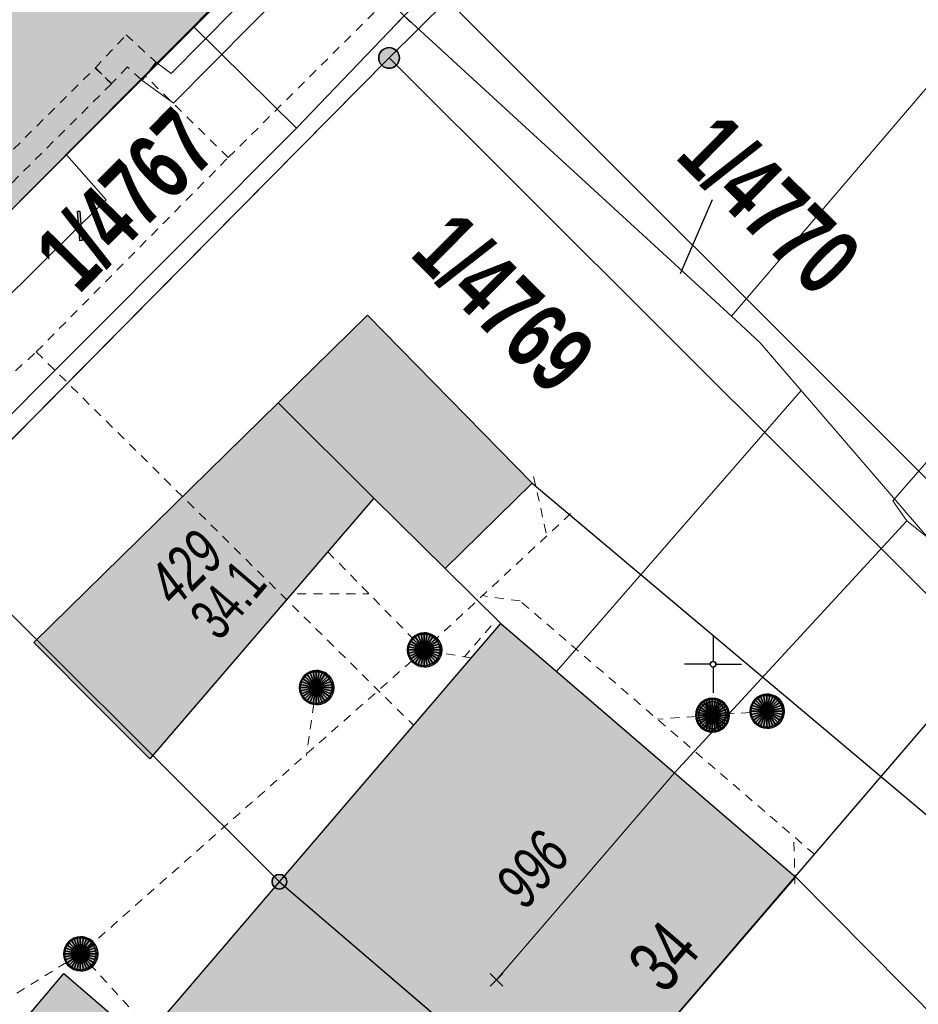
# Model space of a CAD drawing. Header units: metres. Extents: x 2695560 to 2696939, y 1260491 to 1262050.
# Tile 324 of 656: x 2695936 to 2695955, y 1260967 to 1260989. Entities that reach past the tile are written whole.
import ezdxf

# ---------------------------------------------------------------- set-up
doc = ezdxf.new("R2010")
doc.units = ezdxf.units.M
doc.linetypes.add('AUSGEZOGEN', pattern=[0])
doc.linetypes.add('VERDECKT2_S2', pattern=[0.36, 0.2, -0.16])
for name, color, linetype in [('XR$1$AV_Gebäudeflächen (BB)', 7, 'AUSGEZOGEN'), ('XR$1$AV_Grenzpunkte', 7, 'AUSGEZOGEN'), ('XR$1$AV_Grundstück-Nr.', 7, 'AUSGEZOGEN'), ('XR$1$AV_Haus-Nr.', 7, 'AUSGEZOGEN'), ('XR$1$AV_Hinweislinien', 7, 'AUSGEZOGEN'), ('XR$1$AV_Koordinatennetzpunkte', 7, 'AUSGEZOGEN'), ('XR$1$AV_Linien (BB)', 7, 'AUSGEZOGEN'), ('XR$1$AV_Linien (EO)', 7, 'AUSGEZOGEN'), ('XR$1$AV_Versicherung-Nr.', 7, 'AUSGEZOGEN'), ('XR$1$AW_LK_Schachtdeckel', 24, 'AUSGEZOGEN'), ('XR$1$GA_LK_Rohrleitungsteil', 32, 'AUSGEZOGEN'), ('XR$1$Liegenschaftsgrenzen', 7, 'AUSGEZOGEN'), ('XR$1$PFAV', 255, 'AUSGEZOGEN'), ('XR$1$PFAW', 255, 'AUSGEZOGEN'), ('XR$1$RP_Abstandslinie', 7, 'AUSGEZOGEN')]:
    doc.layers.add(name, color=color, linetype=linetype)
for name, color, linetype, lineweight in [('XR$2$ABW-Linie-R-ungenau', 4, 'VERDECKT2_S2', 18), ('XR$2$ABW-Punkt', 6, 'AUSGEZOGEN', 18), ('XR$2$ELE-LinieFlaeche-genau', 1, 'AUSGEZOGEN', 18), ('XR$2$ELE-LinieFlaeche-ungenau', 1, 'VERDECKT2_S2', 18), ('XR$2$GAS-Linie-genau', 12, 'AUSGEZOGEN', 18), ('XR$2$KOM-Linie-U-genau', 91, 'AUSGEZOGEN', 18), ('XR$2$KOM-Punkt-U', 91, 'AUSGEZOGEN', 18), ('XR$2$WAS-Linie-ungenau', 5, 'VERDECKT2_S2', 18)]:
    doc.layers.add(name, color=color, linetype=linetype, lineweight=lineweight)
doc.styles.add('ARIAL', font='arial.ttf')

# ---------------------------------------------------------------- blocks, each defined once
blk = doc.blocks.new('COMPLEXOBJECT_638')
at = {"layer": 'XR$1$AV_Linien (BB)', "color": 7, "linetype": 'AUSGEZOGEN', "transparency": 33554687}
blk.add_lwpolyline([(5924.23, 10969.53), (5925.451, 10968.325), (5939.18, 10954.78)], dxfattribs=at)
blk.add_arc((5942.333, 10957.989), 4.499, 225.5093, 319.037, dxfattribs=at)
blk = doc.blocks.new('COMPLEXOBJECT_1246')
at = {"layer": 'XR$1$Liegenschaftsgrenzen', "color": 7, "linetype": 'AUSGEZOGEN', "transparency": 33554687}
blk.add_line((5924.23, 10969.53), (5939.18, 10954.78), dxfattribs=at)
blk.add_arc((5942.333, 10957.989), 4.499, 225.5093, 319.037, dxfattribs=at)
blk = doc.blocks.new('BAV15')
at = {"layer": 'XR$1$PFAV', "transparency": 33554687}
blk.add_hatch(color=7, dxfattribs=at).paths.add_polyline_path([(0.5, 0), (0.49, 0.101), (0.459, 0.197), (0.41, 0.286), (0.344, 0.362), (0.264, 0.424), (0.174, 0.469), (0.076, 0.494), (-0.025, 0.499), (-0.125, 0.484), (-0.22, 0.449), (-0.306, 0.395), (-0.379, 0.326), (-0.437, 0.243), (-0.477, 0.15), (-0.497, 0.051), (-0.497, -0.051), (-0.477, -0.15), (-0.437, -0.243), (-0.379, -0.326), (-0.306, -0.395), (-0.22, -0.449), (-0.125, -0.484), (-0.025, -0.499), (0.076, -0.494), (0.174, -0.469), (0.264, -0.424), (0.344, -0.362), (0.41, -0.286), (0.459, -0.197), (0.49, -0.101)])
at = {"color": 7, "transparency": 33554687}
for start, end in [(90, 270), (270, 90)]:
    blk.add_arc((0, 0), 0.5, start, end, dxfattribs=at)
at = {"layer": 'XR$1$PFAV', "transparency": 33554687}
blk.add_circle((0, 0), 0.5, dxfattribs=at)
blk = doc.blocks.new('BAV2041')
at = {"color": 7, "transparency": 33554687}
for p, q in [((0, 0.5), (0, 0.05)), ((-0.05, 0), (-0.5, 0)), ((0.05, 0), (0.5, 0)), ((0, -0.05), (0, -0.5))]:
    blk.add_line(p, q, dxfattribs=at)
blk.add_circle((0, 0), 0.05, dxfattribs=at)
for start, end in [(90, 270), (270, 90)]:
    blk.add_arc((0, 0), 0.05, start, end, dxfattribs=at)
blk = doc.blocks.new('BAW2082')
at = {"layer": 'XR$1$PFAW', "transparency": 33554687}
blk.add_hatch(color=7, dxfattribs=at).paths.add_polyline_path([(0.509, -0.003), (0.499, 0.098), (0.469, 0.194), (0.42, 0.283), (0.354, 0.359), (0.274, 0.421), (0.183, 0.466), (0.085, 0.491), (-0.016, 0.496), (-0.116, 0.481), (-0.211, 0.446), (-0.297, 0.392), (-0.37, 0.323), (-0.428, 0.24), (-0.468, 0.147), (-0.488, 0.047), (-0.488, -0.054), (-0.468, -0.153), (-0.428, -0.246), (-0.37, -0.329), (-0.297, -0.398), (-0.211, -0.452), (-0.116, -0.487), (-0.016, -0.502), (0.085, -0.497), (0.183, -0.472), (0.274, -0.427), (0.354, -0.366), (0.42, -0.289), (0.469, -0.2), (0.499, -0.104)])
at = {"transparency": 33554687}
for start, end in [(91.1948, 268.8052), (268.8052, 91.1948)]:
    blk.add_arc((0.01, 0), 0.5, start, end, dxfattribs=at)
at = {"layer": 'XR$1$PFAW', "transparency": 33554687}
blk.add_circle((0.009, -0.003), 0.5, dxfattribs=at)
blk = doc.blocks.new('BAW2090')
at = {"layer": 'XR$1$PFAW', "lineweight": 25, "transparency": 33554687}
blk.add_hatch(color=7, dxfattribs=at).paths.add_polyline_path([(0.5, 0), (0.49, 0.101), (0.459, 0.197), (0.41, 0.286), (0.344, 0.362), (0.264, 0.424), (0.174, 0.469), (0.076, 0.494), (-0.025, 0.499), (-0.125, 0.484), (-0.22, 0.449), (-0.306, 0.395), (-0.379, 0.326), (-0.437, 0.243), (-0.477, 0.15), (-0.497, 0.051), (-0.497, -0.051), (-0.477, -0.15), (-0.437, -0.243), (-0.379, -0.326), (-0.306, -0.395), (-0.22, -0.449), (-0.125, -0.484), (-0.025, -0.499), (0.076, -0.494), (0.174, -0.469), (0.264, -0.424), (0.344, -0.362), (0.41, -0.286), (0.459, -0.197), (0.49, -0.101)])
at = {"lineweight": 25, "transparency": 33554687}
for p, q in [((-0.177, 0.468), (-0.177, -0.468)), ((0.179, 0.467), (0.177, -0.468))]:
    blk.add_line(p, q, dxfattribs=at)
for start, end in [(90, 180), (0, 90), (180, 270), (270, 0)]:
    blk.add_arc((0, 0), 0.5, start, end, dxfattribs=at)
blk = doc.blocks.new('BGA2013')
at = {"transparency": 33554687}
blk.add_hatch(color=36, dxfattribs=at).paths.add_polyline_path([(-0.291, -0.409), (0.352, 0.357), (0.291, 0.409), (-0.352, -0.357)])
at = {"color": 32, "transparency": 33554687}
blk.add_lwpolyline([(-0.291, -0.409), (-0.352, -0.357), (0.291, 0.409), (0.352, 0.357), (-0.291, -0.409)], close=True, dxfattribs=at)
blk = doc.blocks.new('KOM-UNBEKANNT-U')
at = {"layer": 'XR$2$KOM-Punkt-U', "linetype": 'AUSGEZOGEN', "lineweight": 20, "transparency": 33554687}
for p, q in [((0, 0, 2500), (-141, 141, 2500)), ((-141, -141, 2500), (0, 0, 2500)), ((0, 0, 2500), (141, 141, 2500)), ((141, -141, 2500), (0, 0, 2500))]:
    blk.add_line(p, q, dxfattribs=at)
blk = doc.blocks.new('ABW-NORMSCHACHT_WEITERE')
at = {"layer": 'XR$2$ABW-Punkt', "linetype": 'AUSGEZOGEN', "lineweight": 25, "transparency": 33554687}
for points in [[(-196, 39, 2500), (0, 0, 2500), (-200, 0, 2500)], [(-196, 39), (0, 0), (-200, 0)], [(-196, 39, 2500), (-196, 39), (-200, 0), (-200, 0, 2500)], [(-200, 0, 2500), (0, 0, 2500), (-196, -39, 2500)], [(-200, 0), (0, 0), (-196, -39)], [(-185, 77, 2500), (0, 0, 2500), (-196, 39, 2500)], [(-185, 77), (0, 0), (-196, 39)], [(-185, 77, 2500), (-185, 77), (-196, 39), (-196, 39, 2500)], [(-196, -39, 2500), (0, 0, 2500), (-185, -77, 2500)], [(-196, -39), (0, 0), (-185, -77)], [(-166, 111, 2500), (0, 0, 2500), (-185, 77, 2500)], [(-166, 111), (0, 0), (-185, 77)], [(-166, 111, 2500), (-166, 111), (-185, 77), (-185, 77, 2500)], [(-185, -77, 2500), (0, 0, 2500), (-166, -111, 2500)], [(-185, -77), (0, 0), (-166, -111)], [(-141, 141, 2500), (0, 0, 2500), (-166, 111, 2500)], [(-141, 141), (0, 0), (-166, 111)], [(-141, 141, 2500), (-141, 141), (-166, 111), (-166, 111, 2500)], [(-166, -111, 2500), (0, 0, 2500), (-141, -141, 2500)], [(-166, -111), (0, 0), (-141, -141)], [(-111, 166, 2500), (0, 0, 2500), (-141, 141, 2500)], [(-111, 166), (0, 0), (-141, 141)], [(-111, 166, 2500), (-111, 166), (-141, 141), (-141, 141, 2500)], [(-141, -141, 2500), (0, 0, 2500), (-111, -166, 2500)], [(-141, -141), (0, 0), (-111, -166)], [(-77, 185, 2500), (0, 0, 2500), (-111, 166, 2500)], [(-77, 185), (0, 0), (-111, 166)], [(-77, 185, 2500), (-77, 185), (-111, 166), (-111, 166, 2500)], [(-111, -166, 2500), (0, 0, 2500), (-77, -185, 2500)], [(-111, -166), (0, 0), (-77, -185)], [(-39, 196, 2500), (0, 0, 2500), (-77, 185, 2500)], [(-39, 196), (0, 0), (-77, 185)], [(-39, 196, 2500), (-39, 196), (-77, 185), (-77, 185, 2500)], [(-77, -185, 2500), (0, 0, 2500), (-39, -196, 2500)], [(-77, -185), (0, 0), (-39, -196)], [(0, 200, 2500), (0, 0, 2500), (-39, 196, 2500)], [(0, 200), (0, 0), (-39, 196)], [(0, 200, 2500), (0, 200), (-39, 196), (-39, 196, 2500)], [(-39, -196, 2500), (0, 0, 2500), (0, -200, 2500)], [(-39, -196), (0, 0), (0, -200)], [(39, 196, 2500), (0, 0, 2500), (0, 200, 2500)], [(39, 196), (0, 0), (0, 200)], [(39, 196, 2500), (39, 196), (0, 200), (0, 200, 2500)], [(77, 185, 2500), (0, 0, 2500), (39, 196, 2500)], [(77, 185), (0, 0), (39, 196)], [(111, 166, 2500), (0, 0, 2500), (77, 185, 2500)], [(111, 166), (0, 0), (77, 185)], [(141, 141, 2500), (0, 0, 2500), (111, 166, 2500)], [(141, 141), (0, 0), (111, 166)], [(166, 111, 2500), (0, 0, 2500), (141, 141, 2500)], [(166, 111), (0, 0), (141, 141)], [(185, 77, 2500), (0, 0, 2500), (166, 111, 2500)], [(185, 77), (0, 0), (166, 111)], [(196, 39, 2500), (0, 0, 2500), (185, 77, 2500)], [(196, 39), (0, 0), (185, 77)], [(200, 0, 2500), (0, 0, 2500), (196, 39, 2500)], [(200, 0), (0, 0), (196, 39)], [(0, -200, 2500), (0, 0, 2500), (39, -196, 2500)], [(39, -196, 2500), (0, 0, 2500), (77, -185, 2500)], [(77, -185, 2500), (0, 0, 2500), (111, -166, 2500)], [(111, -166, 2500), (0, 0, 2500), (141, -141, 2500)], [(141, -141, 2500), (0, 0, 2500), (166, -111, 2500)], [(166, -111, 2500), (0, 0, 2500), (185, -77, 2500)], [(185, -77, 2500), (0, 0, 2500), (196, -39, 2500)], [(196, -39, 2500), (0, 0, 2500), (200, 0, 2500)], [(0, -200), (0, 0), (39, -196)], [(39, -196), (0, 0), (77, -185)], [(77, -185), (0, 0), (111, -166)], [(111, -166), (0, 0), (141, -141)], [(141, -141), (0, 0), (166, -111)], [(166, -111), (0, 0), (185, -77)], [(185, -77), (0, 0), (196, -39)], [(196, -39), (0, 0), (200, 0)], [(77, 185, 2500), (77, 185), (39, 196), (39, 196, 2500)], [(111, 166, 2500), (111, 166), (77, 185), (77, 185, 2500)], [(141, 141, 2500), (141, 141), (111, 166), (111, 166, 2500)], [(166, 111, 2500), (166, 111), (141, 141), (141, 141, 2500)], [(185, 77, 2500), (185, 77), (166, 111), (166, 111, 2500)], [(196, 39, 2500), (196, 39), (185, 77), (185, 77, 2500)], [(200, 0, 2500), (200, 0), (196, 39), (196, 39, 2500)], [(-200, 0, 2500), (-200, 0), (-196, -39), (-196, -39, 2500)], [(-196, -39, 2500), (-196, -39), (-185, -77), (-185, -77, 2500)], [(-185, -77, 2500), (-185, -77), (-166, -111), (-166, -111, 2500)], [(-166, -111, 2500), (-166, -111), (-141, -141), (-141, -141, 2500)], [(-141, -141, 2500), (-141, -141), (-111, -166), (-111, -166, 2500)], [(-111, -166, 2500), (-111, -166), (-77, -185), (-77, -185, 2500)], [(-77, -185, 2500), (-77, -185), (-39, -196), (-39, -196, 2500)], [(-39, -196, 2500), (-39, -196), (0, -200), (0, -200, 2500)], [(0, -200, 2500), (0, -200), (39, -196), (39, -196, 2500)], [(39, -196, 2500), (39, -196), (77, -185), (77, -185, 2500)], [(77, -185, 2500), (77, -185), (111, -166), (111, -166, 2500)], [(111, -166, 2500), (111, -166), (141, -141), (141, -141, 2500)], [(141, -141, 2500), (141, -141), (166, -111), (166, -111, 2500)], [(166, -111, 2500), (166, -111), (185, -77), (185, -77, 2500)], [(185, -77, 2500), (185, -77), (196, -39), (196, -39, 2500)], [(196, -39, 2500), (196, -39), (200, 0), (200, 0, 2500)]]:
    blk.add_3dface(points, dxfattribs=at)
blk = doc.blocks.new('ABW-KONTROLLSCHACHT')
at = {"layer": 'XR$2$ABW-Punkt', "linetype": 'AUSGEZOGEN', "lineweight": 25, "transparency": 33554687}
for points in [[(-247, 247, 2500), (0, 0, 2500), (-291, 194, 2500)], [(-247, 247), (0, 0), (-291, 194)], [(-247, 247, 2500), (-247, 247), (-291, 194), (-291, 194, 2500)], [(-194, 291, 2500), (0, 0, 2500), (-247, 247, 2500)], [(-194, 291), (0, 0), (-247, 247)], [(-194, 291, 2500), (-194, 291), (-247, 247), (-247, 247, 2500)], [(-134, 323, 2500), (0, 0, 2500), (-194, 291, 2500)], [(-134, 323), (0, 0), (-194, 291)], [(-134, 323, 2500), (-134, 323), (-194, 291), (-194, 291, 2500)], [(-68, 343, 2500), (0, 0, 2500), (-134, 323, 2500)], [(-68, 343), (0, 0), (-134, 323)], [(-68, 343, 2500), (-68, 343), (-134, 323), (-134, 323, 2500)], [(0, 350, 2500), (0, 0, 2500), (-68, 343, 2500)], [(0, 350), (0, 0), (-68, 343)], [(0, 350, 2500), (0, 350), (-68, 343), (-68, 343, 2500)], [(68, 343, 2500), (0, 0, 2500), (0, 350, 2500)], [(68, 343), (0, 0), (0, 350)], [(68, 343, 2500), (68, 343), (0, 350), (0, 350, 2500)], [(134, 323, 2500), (0, 0, 2500), (68, 343, 2500)], [(134, 323), (0, 0), (68, 343)], [(194, 291, 2500), (0, 0, 2500), (134, 323, 2500)], [(194, 291), (0, 0), (134, 323)], [(247, 247, 2500), (0, 0, 2500), (194, 291, 2500)], [(247, 247), (0, 0), (194, 291)], [(291, 194, 2500), (0, 0, 2500), (247, 247, 2500)], [(291, 194), (0, 0), (247, 247)], [(134, 323, 2500), (134, 323), (68, 343), (68, 343, 2500)], [(194, 291, 2500), (194, 291), (134, 323), (134, 323, 2500)], [(247, 247, 2500), (247, 247), (194, 291), (194, 291, 2500)], [(291, 194, 2500), (291, 194), (247, 247), (247, 247, 2500)], [(-343, 68, 2500), (0, 0, 2500), (-350, 0, 2500)], [(-343, 68), (0, 0), (-350, 0)], [(-343, 68, 2500), (-343, 68), (-350, 0), (-350, 0, 2500)], [(-350, 0, 2500), (0, 0, 2500), (-343, -68, 2500)], [(-350, 0), (0, 0), (-343, -68)], [(-323, 134, 2500), (0, 0, 2500), (-343, 68, 2500)], [(-323, 134), (0, 0), (-343, 68)], [(-323, 134, 2500), (-323, 134), (-343, 68), (-343, 68, 2500)], [(-343, -68, 2500), (0, 0, 2500), (-323, -134, 2500)], [(-343, -68), (0, 0), (-323, -134)], [(-291, 194, 2500), (0, 0, 2500), (-323, 134, 2500)], [(-291, 194), (0, 0), (-323, 134)], [(-291, 194, 2500), (-291, 194), (-323, 134), (-323, 134, 2500)], [(-323, -134, 2500), (0, 0, 2500), (-291, -194, 2500)], [(-323, -134), (0, 0), (-291, -194)], [(-291, -194, 2500), (0, 0, 2500), (-247, -247, 2500)], [(-291, -194), (0, 0), (-247, -247)], [(-247, -247, 2500), (0, 0, 2500), (-194, -291, 2500)], [(-247, -247), (0, 0), (-194, -291)], [(-194, -291, 2500), (0, 0, 2500), (-134, -323, 2500)], [(-194, -291), (0, 0), (-134, -323)], [(-134, -323, 2500), (0, 0, 2500), (-68, -343, 2500)], [(-134, -323), (0, 0), (-68, -343)], [(-68, -343, 2500), (0, 0, 2500), (0, -350, 2500)], [(-68, -343), (0, 0), (0, -350)], [(323, 134, 2500), (0, 0, 2500), (291, 194, 2500)], [(323, 134), (0, 0), (291, 194)], [(343, 68, 2500), (0, 0, 2500), (323, 134, 2500)], [(343, 68), (0, 0), (323, 134)], [(350, 0, 2500), (0, 0, 2500), (343, 68, 2500)], [(350, 0), (0, 0), (343, 68)], [(0, -350, 2500), (0, 0, 2500), (68, -343, 2500)], [(68, -343, 2500), (0, 0, 2500), (134, -323, 2500)], [(134, -323, 2500), (0, 0, 2500), (194, -291, 2500)], [(194, -291, 2500), (0, 0, 2500), (247, -247, 2500)], [(247, -247, 2500), (0, 0, 2500), (291, -194, 2500)], [(291, -194, 2500), (0, 0, 2500), (323, -134, 2500)], [(323, -134, 2500), (0, 0, 2500), (343, -68, 2500)], [(343, -68, 2500), (0, 0, 2500), (350, 0, 2500)], [(0, -350), (0, 0), (68, -343)], [(68, -343), (0, 0), (134, -323)], [(134, -323), (0, 0), (194, -291)], [(194, -291), (0, 0), (247, -247)], [(247, -247), (0, 0), (291, -194)], [(291, -194), (0, 0), (323, -134)], [(323, -134), (0, 0), (343, -68)], [(343, -68), (0, 0), (350, 0)], [(323, 134, 2500), (323, 134), (291, 194), (291, 194, 2500)], [(343, 68, 2500), (343, 68), (323, 134), (323, 134, 2500)], [(350, 0, 2500), (350, 0), (343, 68), (343, 68, 2500)], [(-350, 0, 2500), (-350, 0), (-343, -68), (-343, -68, 2500)], [(-343, -68, 2500), (-343, -68), (-323, -134), (-323, -134, 2500)], [(-323, -134, 2500), (-323, -134), (-291, -194), (-291, -194, 2500)], [(-291, -194, 2500), (-291, -194), (-247, -247), (-247, -247, 2500)], [(247, -247, 2500), (247, -247), (291, -194), (291, -194, 2500)], [(291, -194, 2500), (291, -194), (323, -134), (323, -134, 2500)], [(323, -134, 2500), (323, -134), (343, -68), (343, -68, 2500)], [(343, -68, 2500), (343, -68), (350, 0), (350, 0, 2500)], [(-247, -247, 2500), (-247, -247), (-194, -291), (-194, -291, 2500)], [(-194, -291, 2500), (-194, -291), (-134, -323), (-134, -323, 2500)], [(-134, -323, 2500), (-134, -323), (-68, -343), (-68, -343, 2500)], [(-68, -343, 2500), (-68, -343), (0, -350), (0, -350, 2500)], [(0, -350, 2500), (0, -350), (68, -343), (68, -343, 2500)], [(68, -343, 2500), (68, -343), (134, -323), (134, -323, 2500)], [(134, -323, 2500), (134, -323), (194, -291), (194, -291, 2500)], [(194, -291, 2500), (194, -291), (247, -247), (247, -247, 2500)]]:
    blk.add_3dface(points, dxfattribs=at)
blk = doc.blocks.new('ABW-OELABSCHEIDER')
at = {"layer": 'XR$2$ABW-Punkt', "linetype": 'AUSGEZOGEN', "lineweight": 25, "transparency": 33554687}
for p, q in [((-100, 283, 2500), (-100, -283, 2500)), ((100, 283, 2500), (100, -283, 2500))]:
    blk.add_line(p, q, dxfattribs=at)
for points in [[(-167, 249, 2500), (0, 0, 2500), (-212, 212, 2500)], [(-167, 249), (0, 0), (-212, 212)], [(-167, 249, 2500), (-167, 249), (-212, 212), (-212, 212, 2500)], [(-115, 277, 2500), (0, 0, 2500), (-167, 249, 2500)], [(-115, 277), (0, 0), (-167, 249)], [(-115, 277, 2500), (-115, 277), (-167, 249), (-167, 249, 2500)], [(-59, 294, 2500), (0, 0, 2500), (-115, 277, 2500)], [(-59, 294), (0, 0), (-115, 277)], [(-59, 294, 2500), (-59, 294), (-115, 277), (-115, 277, 2500)], [(0, 300, 2500), (0, 0, 2500), (-59, 294, 2500)], [(0, 300), (0, 0), (-59, 294)], [(0, 300, 2500), (0, 300), (-59, 294), (-59, 294, 2500)], [(59, 294, 2500), (0, 0, 2500), (0, 300, 2500)], [(59, 294), (0, 0), (0, 300)], [(59, 294, 2500), (59, 294), (0, 300), (0, 300, 2500)], [(115, 277, 2500), (0, 0, 2500), (59, 294, 2500)], [(115, 277), (0, 0), (59, 294)], [(167, 249, 2500), (0, 0, 2500), (115, 277, 2500)], [(167, 249), (0, 0), (115, 277)], [(212, 212, 2500), (0, 0, 2500), (167, 249, 2500)], [(212, 212), (0, 0), (167, 249)], [(115, 277, 2500), (115, 277), (59, 294), (59, 294, 2500)], [(167, 249, 2500), (167, 249), (115, 277), (115, 277, 2500)], [(212, 212, 2500), (212, 212), (167, 249), (167, 249, 2500)], [(-294, 59, 2500), (0, 0, 2500), (-300, 0, 2500)], [(-294, 59), (0, 0), (-300, 0)], [(-294, 59, 2500), (-294, 59), (-300, 0), (-300, 0, 2500)], [(-277, 115, 2500), (0, 0, 2500), (-294, 59, 2500)], [(-277, 115), (0, 0), (-294, 59)], [(-277, 115, 2500), (-277, 115), (-294, 59), (-294, 59, 2500)], [(-249, 167, 2500), (0, 0, 2500), (-277, 115, 2500)], [(-249, 167), (0, 0), (-277, 115)], [(-249, 167, 2500), (-249, 167), (-277, 115), (-277, 115, 2500)], [(-212, 212, 2500), (0, 0, 2500), (-249, 167, 2500)], [(-212, 212), (0, 0), (-249, 167)], [(-212, 212, 2500), (-212, 212), (-249, 167), (-249, 167, 2500)], [(249, 167, 2500), (0, 0, 2500), (212, 212, 2500)], [(249, 167), (0, 0), (212, 212)], [(277, 115, 2500), (0, 0, 2500), (249, 167, 2500)], [(277, 115), (0, 0), (249, 167)], [(294, 59, 2500), (0, 0, 2500), (277, 115, 2500)], [(294, 59), (0, 0), (277, 115)], [(300, 0, 2500), (0, 0, 2500), (294, 59, 2500)], [(300, 0), (0, 0), (294, 59)], [(249, 167, 2500), (249, 167), (212, 212), (212, 212, 2500)], [(277, 115, 2500), (277, 115), (249, 167), (249, 167, 2500)], [(294, 59, 2500), (294, 59), (277, 115), (277, 115, 2500)], [(300, 0, 2500), (300, 0), (294, 59), (294, 59, 2500)], [(-300, 0, 2500), (0, 0, 2500), (-294, -59, 2500)], [(-300, 0), (0, 0), (-294, -59)], [(-300, 0, 2500), (-300, 0), (-294, -59), (-294, -59, 2500)], [(-294, -59, 2500), (0, 0, 2500), (-277, -115, 2500)], [(-294, -59), (0, 0), (-277, -115)], [(-294, -59, 2500), (-294, -59), (-277, -115), (-277, -115, 2500)], [(-277, -115, 2500), (0, 0, 2500), (-249, -167, 2500)], [(-277, -115), (0, 0), (-249, -167)], [(-277, -115, 2500), (-277, -115), (-249, -167), (-249, -167, 2500)], [(-249, -167, 2500), (0, 0, 2500), (-212, -212, 2500)], [(-249, -167), (0, 0), (-212, -212)], [(-249, -167, 2500), (-249, -167), (-212, -212), (-212, -212, 2500)], [(-212, -212, 2500), (0, 0, 2500), (-167, -249, 2500)], [(-212, -212), (0, 0), (-167, -249)], [(-212, -212, 2500), (-212, -212), (-167, -249), (-167, -249, 2500)], [(-167, -249, 2500), (0, 0, 2500), (-115, -277, 2500)], [(-167, -249), (0, 0), (-115, -277)], [(-115, -277, 2500), (0, 0, 2500), (-59, -294, 2500)], [(-115, -277), (0, 0), (-59, -294)], [(-59, -294, 2500), (0, 0, 2500), (0, -300, 2500)], [(-59, -294), (0, 0), (0, -300)], [(0, -300, 2500), (0, 0, 2500), (59, -294, 2500)], [(59, -294, 2500), (0, 0, 2500), (115, -277, 2500)], [(115, -277, 2500), (0, 0, 2500), (167, -249, 2500)], [(167, -249, 2500), (0, 0, 2500), (212, -212, 2500)], [(212, -212, 2500), (0, 0, 2500), (249, -167, 2500)], [(249, -167, 2500), (0, 0, 2500), (277, -115, 2500)], [(277, -115, 2500), (0, 0, 2500), (294, -59, 2500)], [(294, -59, 2500), (0, 0, 2500), (300, 0, 2500)], [(0, -300), (0, 0), (59, -294)], [(59, -294), (0, 0), (115, -277)], [(115, -277), (0, 0), (167, -249)], [(167, -249), (0, 0), (212, -212)], [(212, -212), (0, 0), (249, -167)], [(249, -167), (0, 0), (277, -115)], [(277, -115), (0, 0), (294, -59)], [(294, -59), (0, 0), (300, 0)], [(167, -249, 2500), (167, -249), (212, -212), (212, -212, 2500)], [(212, -212, 2500), (212, -212), (249, -167), (249, -167, 2500)], [(249, -167, 2500), (249, -167), (277, -115), (277, -115, 2500)], [(277, -115, 2500), (277, -115), (294, -59), (294, -59, 2500)], [(294, -59, 2500), (294, -59), (300, 0), (300, 0, 2500)], [(-167, -249, 2500), (-167, -249), (-115, -277), (-115, -277, 2500)], [(-115, -277, 2500), (-115, -277), (-59, -294), (-59, -294, 2500)], [(-59, -294, 2500), (-59, -294), (0, -300), (0, -300, 2500)], [(0, -300, 2500), (0, -300), (59, -294), (59, -294, 2500)], [(59, -294, 2500), (59, -294), (115, -277), (115, -277, 2500)], [(115, -277, 2500), (115, -277), (167, -249), (167, -249, 2500)]]:
    blk.add_3dface(points, dxfattribs=at)
blk = doc.blocks.new('ABW-DECKEL')
at = {"layer": 'XR$2$ABW-Punkt', "linetype": 'AUSGEZOGEN', "lineweight": 25, "transparency": 33554687}
for points in [[(-247, 247, 2500), (0, 0, 2500), (-291, 194, 2500)], [(-247, 247), (0, 0), (-291, 194)], [(-247, 247, 2500), (-247, 247), (-291, 194), (-291, 194, 2500)], [(-194, 291, 2500), (0, 0, 2500), (-247, 247, 2500)], [(-194, 291), (0, 0), (-247, 247)], [(-194, 291, 2500), (-194, 291), (-247, 247), (-247, 247, 2500)], [(-134, 323, 2500), (0, 0, 2500), (-194, 291, 2500)], [(-134, 323), (0, 0), (-194, 291)], [(-134, 323, 2500), (-134, 323), (-194, 291), (-194, 291, 2500)], [(-68, 343, 2500), (0, 0, 2500), (-134, 323, 2500)], [(-68, 343), (0, 0), (-134, 323)], [(-68, 343, 2500), (-68, 343), (-134, 323), (-134, 323, 2500)], [(0, 350, 2500), (0, 0, 2500), (-68, 343, 2500)], [(0, 350), (0, 0), (-68, 343)], [(0, 350, 2500), (0, 350), (-68, 343), (-68, 343, 2500)], [(68, 343, 2500), (0, 0, 2500), (0, 350, 2500)], [(68, 343), (0, 0), (0, 350)], [(68, 343, 2500), (68, 343), (0, 350), (0, 350, 2500)], [(134, 323, 2500), (0, 0, 2500), (68, 343, 2500)], [(134, 323), (0, 0), (68, 343)], [(194, 291, 2500), (0, 0, 2500), (134, 323, 2500)], [(194, 291), (0, 0), (134, 323)], [(247, 247, 2500), (0, 0, 2500), (194, 291, 2500)], [(247, 247), (0, 0), (194, 291)], [(291, 194, 2500), (0, 0, 2500), (247, 247, 2500)], [(291, 194), (0, 0), (247, 247)], [(134, 323, 2500), (134, 323), (68, 343), (68, 343, 2500)], [(194, 291, 2500), (194, 291), (134, 323), (134, 323, 2500)], [(247, 247, 2500), (247, 247), (194, 291), (194, 291, 2500)], [(291, 194, 2500), (291, 194), (247, 247), (247, 247, 2500)], [(-343, 68, 2500), (0, 0, 2500), (-350, 0, 2500)], [(-343, 68), (0, 0), (-350, 0)], [(-343, 68, 2500), (-343, 68), (-350, 0), (-350, 0, 2500)], [(-350, 0, 2500), (0, 0, 2500), (-343, -68, 2500)], [(-350, 0), (0, 0), (-343, -68)], [(-323, 134, 2500), (0, 0, 2500), (-343, 68, 2500)], [(-323, 134), (0, 0), (-343, 68)], [(-323, 134, 2500), (-323, 134), (-343, 68), (-343, 68, 2500)], [(-343, -68, 2500), (0, 0, 2500), (-323, -134, 2500)], [(-343, -68), (0, 0), (-323, -134)], [(-291, 194, 2500), (0, 0, 2500), (-323, 134, 2500)], [(-291, 194), (0, 0), (-323, 134)], [(-291, 194, 2500), (-291, 194), (-323, 134), (-323, 134, 2500)], [(-323, -134, 2500), (0, 0, 2500), (-291, -194, 2500)], [(-323, -134), (0, 0), (-291, -194)], [(-291, -194, 2500), (0, 0, 2500), (-247, -247, 2500)], [(-291, -194), (0, 0), (-247, -247)], [(-247, -247, 2500), (0, 0, 2500), (-194, -291, 2500)], [(-247, -247), (0, 0), (-194, -291)], [(-194, -291, 2500), (0, 0, 2500), (-134, -323, 2500)], [(-194, -291), (0, 0), (-134, -323)], [(-134, -323, 2500), (0, 0, 2500), (-68, -343, 2500)], [(-134, -323), (0, 0), (-68, -343)], [(-68, -343, 2500), (0, 0, 2500), (0, -350, 2500)], [(-68, -343), (0, 0), (0, -350)], [(323, 134, 2500), (0, 0, 2500), (291, 194, 2500)], [(323, 134), (0, 0), (291, 194)], [(343, 68, 2500), (0, 0, 2500), (323, 134, 2500)], [(343, 68), (0, 0), (323, 134)], [(350, 0, 2500), (0, 0, 2500), (343, 68, 2500)], [(350, 0), (0, 0), (343, 68)], [(0, -350, 2500), (0, 0, 2500), (68, -343, 2500)], [(68, -343, 2500), (0, 0, 2500), (134, -323, 2500)], [(134, -323, 2500), (0, 0, 2500), (194, -291, 2500)], [(194, -291, 2500), (0, 0, 2500), (247, -247, 2500)], [(247, -247, 2500), (0, 0, 2500), (291, -194, 2500)], [(291, -194, 2500), (0, 0, 2500), (323, -134, 2500)], [(323, -134, 2500), (0, 0, 2500), (343, -68, 2500)], [(343, -68, 2500), (0, 0, 2500), (350, 0, 2500)], [(0, -350), (0, 0), (68, -343)], [(68, -343), (0, 0), (134, -323)], [(134, -323), (0, 0), (194, -291)], [(194, -291), (0, 0), (247, -247)], [(247, -247), (0, 0), (291, -194)], [(291, -194), (0, 0), (323, -134)], [(323, -134), (0, 0), (343, -68)], [(343, -68), (0, 0), (350, 0)], [(323, 134, 2500), (323, 134), (291, 194), (291, 194, 2500)], [(343, 68, 2500), (343, 68), (323, 134), (323, 134, 2500)], [(350, 0, 2500), (350, 0), (343, 68), (343, 68, 2500)], [(-350, 0, 2500), (-350, 0), (-343, -68), (-343, -68, 2500)], [(-343, -68, 2500), (-343, -68), (-323, -134), (-323, -134, 2500)], [(-323, -134, 2500), (-323, -134), (-291, -194), (-291, -194, 2500)], [(-291, -194, 2500), (-291, -194), (-247, -247), (-247, -247, 2500)], [(247, -247, 2500), (247, -247), (291, -194), (291, -194, 2500)], [(291, -194, 2500), (291, -194), (323, -134), (323, -134, 2500)], [(323, -134, 2500), (323, -134), (343, -68), (343, -68, 2500)], [(343, -68, 2500), (343, -68), (350, 0), (350, 0, 2500)], [(-247, -247, 2500), (-247, -247), (-194, -291), (-194, -291, 2500)], [(-194, -291, 2500), (-194, -291), (-134, -323), (-134, -323, 2500)], [(-134, -323, 2500), (-134, -323), (-68, -343), (-68, -343, 2500)], [(-68, -343, 2500), (-68, -343), (0, -350), (0, -350, 2500)], [(0, -350, 2500), (0, -350), (68, -343), (68, -343, 2500)], [(68, -343, 2500), (68, -343), (134, -323), (134, -323, 2500)], [(134, -323, 2500), (134, -323), (194, -291), (194, -291, 2500)], [(194, -291, 2500), (194, -291), (247, -247), (247, -247, 2500)]]:
    blk.add_3dface(points, dxfattribs=at)

msp = doc.modelspace()

# ---------------------------------------------------------------- hatches: boundary and pattern name
at = {"layer": 'XR$1$AV_Gebäudeflächen (BB)', "true_color": 0xd2d2d2, "transparency": 33554687}
for points in [[(2695929.1, 1260990.4), (2695935.17, 1260984.42), (2695940.059, 1260989.308), (2695933.986, 1260995.323)], [(2695946.993, 1260978.794), (2695943.372, 1260982.483), (2695941.409, 1260980.557), (2695936.04, 1260975.287), (2695937.552, 1260973.771), (2695938.59, 1260972.73), (2695943.511, 1260978.465), (2695945.08, 1260976.917)], [(2695941.44, 1260970.03), (2695947.91, 1260964.48), (2695952.78, 1260970.139), (2695946.309, 1260975.71)], [(2695947.91, 1260964.48), (2695941.44, 1260970.03), (2695938.44, 1260966.522), (2695936.699, 1260968.011), (2695934.988, 1260965.989), (2695937.926, 1260963.051), (2695936.776, 1260961.901), (2695938.55, 1260960.127), (2695939.707, 1260961.284), (2695942.652, 1260958.339)]]:
    msp.add_hatch(color=254, dxfattribs=at).paths.add_polyline_path(points)

# ---------------------------------------------------------------- linework, layer by layer
at = {"layer": 'XR$1$AV_Hinweislinien', "color": 7, "linetype": 'AUSGEZOGEN', "transparency": 33554687}
msp.add_line((2695950.952, 1260985.017), (2695950.248, 1260983.391), dxfattribs=at)
at = {"layer": 'XR$1$AV_Linien (BB)', "color": 7, "linetype": 'AUSGEZOGEN', "transparency": 33554687}
for p, q in [((2695961.93, 1260972.61), (2695945.13, 1260989.41)), ((2695940.059, 1260989.308), (2695935.17, 1260984.42)), ((2695943.85, 1260988.14), (2695960.77, 1260971.26)), ((2695946.993, 1260978.794), (2695945.08, 1260976.917)), ((2695946.993, 1260978.794), (2695958.748, 1260968.898)), ((2695945.08, 1260976.917), (2695946.309, 1260975.71)), ((2695941.44, 1260970.03), (2695946.309, 1260975.71)), ((2695946.309, 1260975.71), (2695952.78, 1260970.139)), ((2695952.78, 1260970.139), (2695947.91, 1260964.48)), ((2695952.78, 1260970.139), (2695956.55, 1260966.33)), ((2695941.44, 1260970.03), (2695947.91, 1260964.48))]:
    msp.add_line(p, q, dxfattribs=at)
for points in [[(2695925.2, 1260969.34), (2695932.579, 1260976.754), (2695933.63, 1260977.81), (2695943.85, 1260988.14)], [(2695937.552, 1260973.771), (2695936.04, 1260975.287), (2695941.409, 1260980.557), (2695943.372, 1260982.483), (2695946.993, 1260978.794)], [(2695945.08, 1260976.917), (2695943.511, 1260978.465), (2695938.59, 1260972.73), (2695937.552, 1260973.771)], [(2695934.988, 1260965.989), (2695936.699, 1260968.011), (2695938.44, 1260966.522), (2695941.44, 1260970.03)]]:
    msp.add_lwpolyline(points, dxfattribs=at)
at = {"layer": 'XR$1$AV_Linien (EO)', "color": 7, "linetype": 'AUSGEZOGEN', "transparency": 33554687}
msp.add_line((2695941.409, 1260980.557), (2695943.511, 1260978.465), dxfattribs=at)
at = {"layer": 'XR$1$Liegenschaftsgrenzen', "color": 7, "linetype": 'AUSGEZOGEN', "transparency": 33554687}
for p, q in [((2695941.32, 1260990.62), (2695935.17, 1260984.42)), ((2695945.13, 1260989.41), (2695943.85, 1260988.14)), ((2695945.13, 1260989.41), (2695961.93, 1260972.61)), ((2695943.85, 1260988.14), (2695933.63, 1260977.81)), ((2695943.85, 1260988.14), (2695960.77, 1260971.26))]:
    msp.add_line(p, q, dxfattribs=at)
msp.add_lwpolyline([(2695933.63, 1260977.81), (2695941.44, 1260970.03), (2695947.91, 1260964.48), (2695951.97, 1260960.98)], dxfattribs=at)
at = {"layer": 'XR$1$RP_Abstandslinie', "color": 7, "linetype": 'AUSGEZOGEN', "transparency": 33554687}
msp.add_lwpolyline([(2695815.92, 1261083.45), (2695852.53, 1261047.34), (2695889.71, 1261010.67), (2695915.9, 1260984.83), (2695942.7, 1260958.39), (2695972.35, 1260992.97), (2695942.13, 1261023.53), (2695912.25, 1261053.75), (2695881.66, 1261084.69), (2695850.32, 1261116.38)], dxfattribs=at)
at = {"layer": 'XR$2$ABW-Linie-R-ungenau', "linetype": 'VERDECKT2_S2', "transparency": 33554687}
for p, q in [((2695947.026, 1260978.942), (2695947.315, 1260977.636)), ((2695947.84, 1260978.125), (2695944.62, 1260975.126)), ((2695942.497, 1260977.288), (2695944.62, 1260975.126)), ((2695941.83, 1260976.362), (2695943.408, 1260976.36)), ((2695946.094, 1260975.656), (2695945.508, 1260974.975)), ((2695944.62, 1260975.126), (2695937.072, 1260968.444)), ((2695945.654, 1260974.95), (2695944.62, 1260975.126)), ((2695942.247, 1260974.298), (2695942.034, 1260972.806)), ((2695952.149, 1260973.778), (2695950.953, 1260973.691)), ((2695950.953, 1260973.691), (2695949.747, 1260973.603)), ((2695952.768, 1260969.984), (2695952.745, 1260971.022)), ((2695938.614, 1260966.746), (2695937.072, 1260968.444))]:
    msp.add_line(p, q, dxfattribs=at)
for points in [[(2695953.196, 1260970.634), (2695946.729, 1260976.202), (2695945.901, 1260976.319)], [(2695937.064, 1260968.444), (2695930.326, 1260964.278), (2695929.404, 1260963.396)]]:
    msp.add_lwpolyline(points, dxfattribs=at)
at = {"layer": 'XR$2$ELE-LinieFlaeche-genau', "linetype": 'AUSGEZOGEN', "transparency": 33554687}
msp.add_lwpolyline([(2695938.721, 1260988.048), (2695939.06, 1260987.8), (2695941.841, 1260990.617), (2695941.306, 1260991.163), (2695941.664, 1260991.513), (2695942.541, 1260990.615), (2695939.112, 1260987.142), (2695938.425, 1260987.644), (2695938.721, 1260988.048)], close=True, dxfattribs=at)
at = {"layer": 'XR$2$ELE-LinieFlaeche-ungenau', "linetype": 'VERDECKT2_S2', "transparency": 33554687}
for points in [[(2695937.389, 1260987.917), (2695938.075, 1260988.648), (2695938.743, 1260988.029), (2695938.403, 1260987.663), (2695938.099, 1260987.944), (2695937.753, 1260987.575), (2695937.389, 1260987.917)], [(2695933.556, 1260984.104), (2695937.395, 1260987.923), (2695937.747, 1260987.569), (2695933.908, 1260983.75), (2695933.556, 1260984.104)]]:
    msp.add_lwpolyline(points, close=True, dxfattribs=at)
at = {"layer": 'XR$2$GAS-Linie-genau', "linetype": 'AUSGEZOGEN', "transparency": 33554687}
msp.add_line((2695925.107, 1260972.629), (2695937.049, 1260984.447), dxfattribs=at)
msp.add_lwpolyline([(2695937.049, 1260984.447), (2695937.633, 1260985.024), (2695936.758, 1260986.01)], dxfattribs=at)
at = {"layer": 'XR$2$KOM-Linie-U-genau', "linetype": 'AUSGEZOGEN', "transparency": 33554687}
for p, q in [((2695944.18, 1260989.067), (2695941.817, 1260986.595)), ((2695951.373, 1260982.461), (2695944.18, 1260989.067)), ((2695939.567, 1260988.818), (2695941.817, 1260986.595)), ((2695952.904, 1260980.828), (2695947.53, 1260974.654)), ((2695955.224, 1260977.964), (2695950.124, 1260972.422)), ((2695966.562, 1260968.896), (2695955.224, 1260977.964)), ((2695950.124, 1260972.422), (2695948.166, 1260970.148)), ((2695948.166, 1260970.148), (2695946.209, 1260967.874))]:
    msp.add_line(p, q, dxfattribs=at)
for points in [[(2695956.332, 1260987.437), (2695955.889, 1260987.747), (2695951.373, 1260982.461)], [(2695919.067, 1260964.221), (2695925.249, 1260969.976), (2695941.817, 1260986.595)], [(2695955.224, 1260977.964), (2695954.919, 1260978.406), (2695959.853, 1260984.057)], [(2695952.904, 1260980.828), (2695952.002, 1260981.877), (2695951.373, 1260982.461)], [(2695984.682, 1260950.965), (2695968.303, 1260965.209), (2695959.76, 1260973.196), (2695957.159, 1260975.883), (2695952.904, 1260980.828)]]:
    msp.add_lwpolyline(points, dxfattribs=at)
at = {"layer": 'XR$2$WAS-Linie-ungenau', "linetype": 'VERDECKT2_S2', "transparency": 33554687}
for p, q in [((2695940.317, 1260985.949), (2695946.307, 1260991.909)), ((2695940.317, 1260985.949), (2695938.492, 1260987.744)), ((2695936.097, 1260981.679), (2695940.317, 1260985.949)), ((2695935.377, 1260981.019), (2695936.097, 1260981.679)), ((2695936.097, 1260981.679), (2695944.385, 1260973.47))]:
    msp.add_line(p, q, dxfattribs=at)

# ---------------------------------------------------------------- block references
at = {"layer": 'XR$1$AV_Grenzpunkte', "color": 7, "linetype": 'AUSGEZOGEN', "lineweight": -3, "transparency": 33554687}
for p, xscale, yscale in [((2695943.85, 1260988.14), 0.4549999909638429, 0.4549999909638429), ((2695941.44, 1260970.03), 0.3249999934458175, 0.3249999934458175)]:
    msp.add_blockref('BAV15', p, dxfattribs=dict(at, xscale=xscale, yscale=yscale))
at = {"layer": 'XR$1$AV_Koordinatennetzpunkte', "color": 7, "linetype": 'AUSGEZOGEN', "lineweight": -3, "transparency": 33554687, "xscale": 1.25, "yscale": 1.25}
msp.add_blockref('BAV2041', (2695950.97, 1260974.81), dxfattribs=at)
at = {"layer": 'XR$1$AV_Linien (BB)', "color": 7, "linetype": 'AUSGEZOGEN', "lineweight": -3, "transparency": 33554687}
msp.add_blockref('COMPLEXOBJECT_638', (2690000.97, 1249999.81), dxfattribs=at)
at = {"layer": 'XR$1$AW_LK_Schachtdeckel', "color": 24, "linetype": 'AUSGEZOGEN', "lineweight": -3, "transparency": 33554687}
for name, p, xscale, yscale in [('BAW2082', (2695944.624, 1260975.127), 0.7499999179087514, 0.7499999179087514), ('BAW2082', (2695942.251, 1260974.299), 0.7499999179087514, 0.7499999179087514), ('BAW2090', (2695950.957, 1260973.692), 0.7499999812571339, 0.7499999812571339), ('BAW2082', (2695952.153, 1260973.779), 0.7499999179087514, 0.7499999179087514), ('BAW2082', (2695937.068, 1260968.445), 0.7499999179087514, 0.7499999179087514)]:
    msp.add_blockref(name, p, dxfattribs=dict(at, xscale=xscale, yscale=yscale))
at = {"layer": 'XR$1$GA_LK_Rohrleitungsteil', "color": 32, "linetype": 'AUSGEZOGEN', "lineweight": -3, "transparency": 33554687, "xscale": 0.6499999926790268, "yscale": 0.6499999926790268, "rotation": 44.70029999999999}
msp.add_blockref('BGA2013', (2695937.052, 1260984.448), dxfattribs=at)
at = {"layer": 'XR$1$Liegenschaftsgrenzen', "color": 7, "linetype": 'AUSGEZOGEN', "lineweight": -3, "transparency": 33554687}
msp.add_blockref('COMPLEXOBJECT_1246', (2690000.97, 1249999.81), dxfattribs=at)
at = {"layer": 'XR$2$ABW-Punkt', "color": 6, "linetype": 'AUSGEZOGEN', "lineweight": 18, "transparency": 33554687, "xscale": 0.001, "yscale": 0.001, "zscale": 0.001, "rotation": 360}
for name, p in [('ABW-DECKEL', (2695944.62, 1260975.126)), ('ABW-NORMSCHACHT_WEITERE', (2695944.62, 1260975.126)), ('ABW-KONTROLLSCHACHT', (2695942.247, 1260974.298)), ('ABW-DECKEL', (2695942.247, 1260974.298)), ('ABW-DECKEL', (2695950.953, 1260973.691)), ('ABW-OELABSCHEIDER', (2695950.953, 1260973.691)), ('ABW-KONTROLLSCHACHT', (2695952.149, 1260973.778)), ('ABW-DECKEL', (2695952.149, 1260973.778)), ('ABW-DECKEL', (2695937.064, 1260968.444)), ('ABW-NORMSCHACHT_WEITERE', (2695937.064, 1260968.444))]:
    msp.add_blockref(name, p, dxfattribs=at)
at = {"layer": 'XR$2$KOM-Punkt-U', "color": 91, "linetype": 'AUSGEZOGEN', "lineweight": 18, "transparency": 33554687, "xscale": 0.001, "yscale": 0.001, "zscale": 0.001, "rotation": 360}
msp.add_blockref('KOM-UNBEKANNT-U', (2695944.18, 1260989.067), dxfattribs=at)
at = {"layer": 'XR$2$KOM-Punkt-U', "color": 91, "linetype": 'AUSGEZOGEN', "lineweight": 18, "transparency": 33554687, "xscale": 0.001, "yscale": 0.001, "zscale": 0.001}
msp.add_blockref('KOM-UNBEKANNT-U', (2695946.209, 1260967.874), dxfattribs=at)

# ---------------------------------------------------------------- texts
at = {"layer": 'XR$1$AV_Grundstück-Nr.', "color": 7, "transparency": 33554687, "char_height": 1.48491, "width": 4.98214, "attachment_point": 5, "style": 'ARIAL'}
for s, insert, rotation in [('\\A1;{\\fArial|i0|b1;\\H1.484908;\\W0.700000;\\C7;1/4767}\\P', (2695938.078, 1260985.01), 45.3033), ('\\A1;{\\fArial|i0|b1;\\H1.484908;\\W0.700000;\\C7;1/4770}\\P', (2695952.198, 1260984.902), 315.4023), ('\\A1;{\\fArial|i0|b1;\\H1.484908;\\W0.700000;\\C7;1/4769}\\P', (2695946.361, 1260982.747), 315.1206)]:
    msp.add_mtext(s, dxfattribs=dict(at, insert=insert, rotation=rotation))
at = {"layer": 'XR$1$AV_Haus-Nr.', "color": 7, "transparency": 33554687, "attachment_point": 8, "style": 'ARIAL'}
for s, insert, char_height, width, rotation in [('\\W0.66;34.1', (2695940.671, 1260975.923), 0.92968, 2.03566, 49.3713), ('\\W0.70;34', (2695950.332, 1260968.001), 1.1621, 1.68109, 49.2858)]:
    msp.add_mtext(s, dxfattribs=dict(at, insert=insert, char_height=char_height, width=width, rotation=rotation))
at = {"layer": 'XR$1$AV_Versicherung-Nr.', "color": 7, "transparency": 33554687, "char_height": 0.96842, "width": 1.93301, "attachment_point": 5, "style": 'ARIAL'}
for s, insert, rotation in [('\\A1;{\\fArial|i1|b0;\\H0.968418;\\W0.700000;\\C7;429}\\P', (2695939.381, 1260976.93), 44.4672), ('\\A1;{\\fArial|i1|b0;\\H0.968418;\\W0.700000;\\C7;996}\\P', (2695947.001, 1260970.302), 49.2858)]:
    msp.add_mtext(s, dxfattribs=dict(at, insert=insert, rotation=rotation))

doc.saveas('drawing.dxf')
